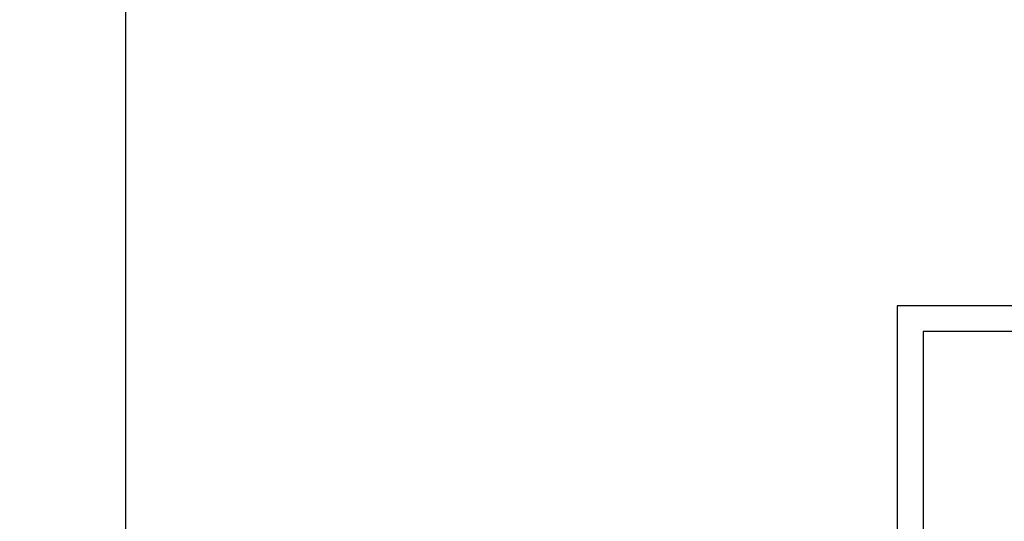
# Model space of a CAD drawing. Header units: millimetres. Extents: x 0 to 4378, y 0 to 2376.
# Tile 563 of 656: x 3306 to 3842, y 303 to 576. Entities that reach past the tile are written whole.
import ezdxf
from ezdxf.enums import TextEntityAlignment as Align

# ---------------------------------------------------------------- set-up
doc = ezdxf.new("R2010")
doc.units = ezdxf.units.MM
doc.header["$LTSCALE"] = 0.2
doc.layers.add('05_Section Line', color=3, linetype='Continuous')
doc.styles.add('Rainbow-4.0 Style', font='malgunsl.ttf')
doc.styles.add('Rainbow-5.0 Style', font='malgunsl.ttf')

# ---------------------------------------------------------------- blocks, each defined once
blk = doc.blocks.new('A$C869fea471123')
blk.add_lwpolyline([(0, 594), (841, 594), (841, 0), (0, 0)], close=True)
at = {"linetype": 'Continuous', "style": 'Rainbow-5.0 Style'}
for tag, p in [('PART_NAME', (743.88, 109.38)), ('DRAWING_NO', (729.87, 91.86)), ('REV', (803.46, 91.86)), ('제도', (768.41, 74.2)), ('DATE_1', (803.46, 74.2)), ('SCALE', (680.81, 69.08)), ('MATERIAL', (722.86, 69.08)), ('검도', (768.41, 60.18)), ('DATE_2', (803.46, 60.18)), ('승인', (768.41, 46.17)), ('DATE_3', (803.46, 46.17)), ('REFERENCE', (722.86, 41.05)), ('PAGE', (768.41, 32.29))]:
    blk.add_attdef(tag, text='', height=5.01, dxfattribs=at).set_placement(p, align=Align.MIDDLE_CENTER)
blk = doc.blocks.new('A$C5c51ae111123')
blk.add_lwpolyline([(0, 0), (594, 0), (594, 420), (0, 420)], close=True)
at = {"layer": '05_Section Line', "linetype": 'Continuous'}
blk.add_lwpolyline([(579.86, 14.14), (579.86, 405.9), (14.14, 405.9), (14.14, 14.14)], close=True, dxfattribs=at)
at = {"linetype": 'Continuous', "style": 'Rainbow-4.0 Style'}
for tag, p in [('PART_NAME', (525.41, 77.26)), ('DRAWING_NO', (515.51, 64.88)), ('REV', (567.48, 64.88)), ('제도', (542.73, 52.41)), ('DATE_1', (567.48, 52.41)), ('SCALE', (480.86, 48.79)), ('MATERIAL', (510.56, 48.79)), ('검도', (542.73, 42.51)), ('DATE_2', (567.48, 42.51)), ('승인', (542.73, 32.61)), ('DATE_3', (567.48, 32.61)), ('REFERENCE', (510.56, 28.99)), ('PAGE', (542.73, 22.81))]:
    blk.add_attdef(tag, text='', height=3.54, dxfattribs=at).set_placement(p, align=Align.MIDDLE_CENTER)

msp = doc.modelspace()

# ---------------------------------------------------------------- block references
at = {"xscale": 4, "yscale": 4, "zscale": 4}
msp.add_blockref('A$C869fea471123', (0, 0), dxfattribs=at)
msp.add_blockref('A$C5c51ae111123', (3784, 0))

doc.saveas('drawing.dxf')
